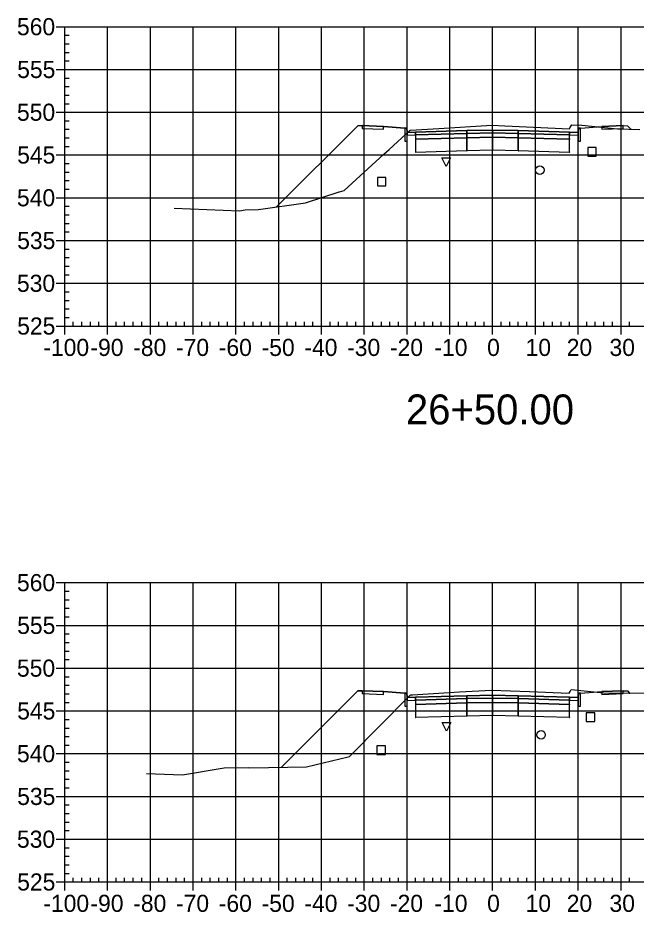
# Model space of a CAD drawing. Extents: x 704834 to 709892, y 372981 to 377533.
# Drawn here: x 708019 to 708163.4, y 376903.8 to 377112.9 of the extents above; entities that cross this region are included whole.
import ezdxf

# ---------------------------------------------------------------- set-up
doc = ezdxf.new("R2010")
doc.units = 0
for name, color, linetype in [('1', 7, 'Continuous'), ('10', 7, 'Continuous'), ('13', 7, 'Continuous'), ('14', 7, 'Continuous'), ('4', 7, 'Continuous'), ('57', 7, 'Continuous'), ('Default_Xsect', 7, 'Continuous'), ('Existing', 7, 'Continuous')]:
    doc.layers.add(name, color=color, linetype=linetype)

msp = doc.modelspace()

# ---------------------------------------------------------------- linework, layer by layer
for points in [[(708098.41, 377087.65), (708079.42, 377068.66)], [(708099.41, 377087.69), (708098.41, 377087.65)], [(708109.41, 377087.09), (708104.41, 377087.49)], [(708150.41, 377087.09), (708155.41, 377087.49)], [(708160.41, 377087.69), (708161.41, 377087.65)], [(708161.41, 377087.65), (708162.22, 377086.85)], [(708098.41, 376955.49), (708080.58, 376937.65)], [(708099.41, 376955.53), (708098.41, 376955.49)], [(708109.41, 376954.93), (708104.41, 376955.33)], [(708150.41, 376954.93), (708155.41, 376955.33)], [(708160.41, 376955.53), (708161.41, 376955.49)], [(708161.41, 376955.49), (708161.9, 376955)]]:
    msp.add_lwpolyline(points)
for points in [[(708104.41, 377087.49), (708099.41, 377087.69), (708099.41, 377087.03), (708104.41, 377086.83)], [(708109.91, 377086.09), (708109.83, 377087.09), (708109.41, 377087.09), (708109.41, 377084.09), (708109.91, 377084.09)], [(708149.91, 377084.09), (708150.41, 377084.09), (708150.41, 377087.09), (708150, 377087.09), (708149.91, 377086.09)], [(708155.41, 377086.83), (708160.41, 377087.03), (708160.41, 377087.69), (708155.41, 377087.49)], [(708111.91, 377086.17), (708109.91, 377086.09), (708109.91, 377085.43), (708111.91, 377085.51)], [(708123.91, 377086.53), (708111.91, 377086.17), (708111.91, 377085.51), (708123.91, 377085.87)], [(708123.91, 377085.87), (708111.91, 377085.51), (708111.91, 377084.51), (708123.91, 377084.87)], [(708123.86, 377085.82), (708123.96, 377085.82), (708123.96, 377085.92), (708123.86, 377085.92)], [(708129.91, 377086.65), (708123.91, 377086.53), (708123.91, 377085.87), (708129.91, 377085.99)], [(708129.91, 377085.99), (708123.91, 377085.87), (708123.91, 377084.87), (708129.91, 377084.99)], [(708129.91, 377084.99), (708123.91, 377084.87), (708123.91, 377081.87), (708129.91, 377081.99)], [(708129.86, 377085.94), (708129.96, 377085.94), (708129.96, 377086.04), (708129.86, 377086.04)], [(708129.86, 377084.94), (708129.96, 377084.94), (708129.96, 377085.04), (708129.86, 377085.04)], [(708129.91, 377085.99), (708135.91, 377085.87), (708135.91, 377086.53), (708129.91, 377086.65)], [(708129.91, 377084.99), (708135.91, 377084.87), (708135.91, 377085.87), (708129.91, 377085.99)], [(708129.91, 377081.99), (708135.91, 377081.87), (708135.91, 377084.87), (708129.91, 377084.99)], [(708135.86, 377085.82), (708135.96, 377085.82), (708135.96, 377085.92), (708135.86, 377085.92)], [(708135.91, 377085.87), (708147.91, 377085.51), (708147.91, 377086.17), (708135.91, 377086.53)], [(708135.91, 377084.87), (708147.91, 377084.51), (708147.91, 377085.51), (708135.91, 377085.87)], [(708147.91, 377085.51), (708149.91, 377085.43), (708149.91, 377086.09), (708147.91, 377086.17)], [(708111.86, 377084.46), (708111.96, 377084.46), (708111.96, 377084.56), (708111.86, 377084.56)], [(708123.91, 377084.87), (708111.91, 377084.51), (708111.91, 377081.51), (708123.91, 377081.87)], [(708123.86, 377084.82), (708123.96, 377084.82), (708123.96, 377084.92), (708123.86, 377084.92)], [(708135.86, 377084.82), (708135.96, 377084.82), (708135.96, 377084.92), (708135.86, 377084.92)], [(708135.91, 377081.87), (708147.91, 377081.51), (708147.91, 377084.51), (708135.91, 377084.87)], [(708147.86, 377084.46), (708147.96, 377084.46), (708147.96, 377084.56), (708147.86, 377084.56)], [(708111.86, 377081.46), (708111.96, 377081.46), (708111.96, 377081.56), (708111.86, 377081.56)], [(708123.86, 377081.82), (708123.96, 377081.82), (708123.96, 377081.92), (708123.86, 377081.92)], [(708129.86, 377081.94), (708129.96, 377081.94), (708129.96, 377082.04), (708129.86, 377082.04)], [(708135.86, 377081.82), (708135.96, 377081.82), (708135.96, 377081.92), (708135.86, 377081.92)], [(708147.86, 377081.46), (708147.96, 377081.46), (708147.96, 377081.56), (708147.86, 377081.56)], [(708104.41, 376955.33), (708099.41, 376955.53), (708099.41, 376954.86), (708104.41, 376954.66)], [(708155.41, 376954.66), (708160.41, 376954.86), (708160.41, 376955.53), (708155.41, 376955.33)], [(708109.91, 376953.93), (708109.83, 376954.93), (708109.41, 376954.93), (708109.41, 376951.93), (708109.91, 376951.93)], [(708111.91, 376954.01), (708109.91, 376953.93), (708109.91, 376953.26), (708111.91, 376953.34)], [(708123.91, 376954.37), (708111.91, 376954.01), (708111.91, 376953.34), (708123.91, 376953.7)], [(708123.91, 376953.7), (708111.91, 376953.34), (708111.91, 376952.34), (708123.91, 376952.7)], [(708123.86, 376953.65), (708123.96, 376953.65), (708123.96, 376953.75), (708123.86, 376953.75)], [(708129.91, 376954.49), (708123.91, 376954.37), (708123.91, 376953.7), (708129.91, 376953.82)], [(708129.91, 376953.82), (708123.91, 376953.7), (708123.91, 376952.7), (708129.91, 376952.82)], [(708129.86, 376953.77), (708129.96, 376953.77), (708129.96, 376953.87), (708129.86, 376953.87)], [(708129.91, 376953.82), (708135.91, 376953.7), (708135.91, 376954.37), (708129.91, 376954.49)], [(708129.91, 376952.82), (708135.91, 376952.7), (708135.91, 376953.7), (708129.91, 376953.82)], [(708135.86, 376953.65), (708135.96, 376953.65), (708135.96, 376953.75), (708135.86, 376953.75)], [(708135.91, 376953.7), (708147.91, 376953.34), (708147.91, 376954.01), (708135.91, 376954.37)], [(708135.91, 376952.7), (708147.91, 376952.34), (708147.91, 376953.34), (708135.91, 376953.7)], [(708147.91, 376953.34), (708149.91, 376953.26), (708149.91, 376953.93), (708147.91, 376954.01)], [(708149.91, 376951.93), (708150.41, 376951.93), (708150.41, 376954.93), (708150, 376954.93), (708149.91, 376953.93)], [(708111.86, 376952.29), (708111.96, 376952.29), (708111.96, 376952.39), (708111.86, 376952.39)], [(708123.91, 376952.7), (708111.91, 376952.34), (708111.91, 376949.34), (708123.91, 376949.7)], [(708123.86, 376952.65), (708123.96, 376952.65), (708123.96, 376952.75), (708123.86, 376952.75)], [(708129.91, 376952.82), (708123.91, 376952.7), (708123.91, 376949.7), (708129.91, 376949.82)], [(708129.86, 376952.77), (708129.96, 376952.77), (708129.96, 376952.87), (708129.86, 376952.87)], [(708129.91, 376949.82), (708135.91, 376949.7), (708135.91, 376952.7), (708129.91, 376952.82)], [(708135.86, 376952.65), (708135.96, 376952.65), (708135.96, 376952.75), (708135.86, 376952.75)], [(708135.91, 376949.7), (708147.91, 376949.34), (708147.91, 376952.34), (708135.91, 376952.7)], [(708147.86, 376952.29), (708147.96, 376952.29), (708147.96, 376952.39), (708147.86, 376952.39)], [(708111.86, 376949.29), (708111.96, 376949.29), (708111.96, 376949.39), (708111.86, 376949.39)], [(708123.86, 376949.65), (708123.96, 376949.65), (708123.96, 376949.75), (708123.86, 376949.75)], [(708129.86, 376949.77), (708129.96, 376949.77), (708129.96, 376949.87), (708129.86, 376949.87)], [(708135.86, 376949.65), (708135.96, 376949.65), (708135.96, 376949.75), (708135.86, 376949.75)], [(708147.86, 376949.29), (708147.96, 376949.29), (708147.96, 376949.39), (708147.86, 376949.39)]]:
    msp.add_lwpolyline(points, close=True)
at = {"layer": '1'}
for points in [[(708119.07, 377078.14), (708118.07, 377080.14), (708120.07, 377080.14)], [(708119.15, 376946.07), (708118.15, 376948.07), (708120.15, 376948.07)]]:
    msp.add_lwpolyline(points, close=True, dxfattribs=at)
at = {"layer": '10'}
for points in [[(708102.98, 377073.57), (708104.98, 377073.57), (708104.98, 377075.57), (708102.98, 377075.57)], [(708102.87, 376940.64), (708104.87, 376940.64), (708104.87, 376942.64), (708102.87, 376942.64)]]:
    msp.add_lwpolyline(points, close=True, dxfattribs=at)
at = {"layer": '13'}
for centre in [(708140.96, 377077.27), (708141.22, 376945.21)]:
    msp.add_circle(centre, 1, dxfattribs=at)
at = {"layer": '14'}
for points in [[(708111.91, 377086.17), (708111.91, 377086.22), (708111.91, 377086.17), (708111.86, 377086.17), (708111.91, 377086.17), (708111.91, 377086.12), (708111.91, 377086.17), (708111.96, 377086.17)], [(708129.91, 377086.65), (708129.91, 377086.7), (708129.91, 377086.65), (708129.86, 377086.65), (708129.91, 377086.65), (708129.91, 377086.6), (708129.91, 377086.65), (708129.96, 377086.65)], [(708147.91, 377086.17), (708147.91, 377086.22), (708147.91, 377086.17), (708147.86, 377086.17), (708147.91, 377086.17), (708147.91, 377086.12), (708147.91, 377086.17), (708147.96, 377086.17)], [(708162.22, 377086.85), (708162.22, 377086.9), (708162.22, 377086.85), (708162.17, 377086.85), (708162.22, 377086.85), (708162.22, 377086.8), (708162.22, 377086.85), (708162.27, 377086.85)], [(708079.42, 377068.66), (708079.42, 377068.71), (708079.42, 377068.66), (708079.37, 377068.66), (708079.42, 377068.66), (708079.42, 377068.61), (708079.42, 377068.66), (708079.47, 377068.66)], [(708111.91, 376954.01), (708111.91, 376954.06), (708111.91, 376954.01), (708111.86, 376954.01), (708111.91, 376954.01), (708111.91, 376953.96), (708111.91, 376954.01), (708111.96, 376954.01)], [(708129.91, 376954.49), (708129.91, 376954.54), (708129.91, 376954.49), (708129.86, 376954.49), (708129.91, 376954.49), (708129.91, 376954.44), (708129.91, 376954.49), (708129.96, 376954.49)], [(708147.91, 376954.01), (708147.91, 376954.06), (708147.91, 376954.01), (708147.86, 376954.01), (708147.91, 376954.01), (708147.91, 376953.96), (708147.91, 376954.01), (708147.96, 376954.01)], [(708161.9, 376955), (708161.9, 376955.05), (708161.9, 376955), (708161.85, 376955), (708161.9, 376955), (708161.9, 376954.95), (708161.9, 376955), (708161.95, 376955)], [(708080.58, 376937.65), (708080.58, 376937.7), (708080.58, 376937.65), (708080.53, 376937.65), (708080.58, 376937.65), (708080.58, 376937.6), (708080.58, 376937.65), (708080.63, 376937.65)]]:
    msp.add_lwpolyline(points, dxfattribs=at)
at = {"layer": '4'}
for points in [[(708152.14, 377080.54), (708154.14, 377080.54), (708154.14, 377082.54), (708152.14, 377082.54)], [(708151.79, 376948.34), (708153.79, 376948.34), (708153.79, 376950.34), (708151.79, 376950.34)]]:
    msp.add_lwpolyline(points, close=True, dxfattribs=at)
at = {"layer": '57'}
for p, q in [((708027.91, 377110.82), (708029.91, 377110.82)), ((708029.91, 377110.82), (708229.91, 377110.82)), ((708029.91, 377040.82), (708029.91, 377110.82)), ((708029.91, 377040.82), (708029.91, 377110.82)), ((708039.91, 377040.82), (708039.91, 377110.82)), ((708049.91, 377040.82), (708049.91, 377110.82)), ((708059.91, 377040.82), (708059.91, 377110.82)), ((708069.91, 377040.82), (708069.91, 377110.82)), ((708079.91, 377040.82), (708079.91, 377110.82)), ((708089.91, 377040.82), (708089.91, 377110.82)), ((708099.91, 377040.82), (708099.91, 377110.82)), ((708109.91, 377040.82), (708109.91, 377110.82)), ((708119.91, 377040.82), (708119.91, 377110.82)), ((708129.91, 377040.82), (708129.91, 377110.82)), ((708139.91, 377040.82), (708139.91, 377110.82)), ((708149.91, 377040.82), (708149.91, 377110.82)), ((708159.91, 377040.82), (708159.91, 377110.82)), ((708029.91, 377108.82), (708030.91, 377108.82)), ((708029.91, 377106.82), (708030.91, 377106.82)), ((708029.91, 377104.82), (708030.91, 377104.82)), ((708029.91, 377102.82), (708030.91, 377102.82)), ((708027.91, 377100.82), (708029.91, 377100.82)), ((708029.91, 377100.82), (708229.91, 377100.82)), ((708029.91, 377098.82), (708030.91, 377098.82)), ((708029.91, 377096.82), (708030.91, 377096.82)), ((708029.91, 377094.82), (708030.91, 377094.82)), ((708029.91, 377092.82), (708030.91, 377092.82)), ((708027.91, 377090.82), (708029.91, 377090.82)), ((708029.91, 377090.82), (708229.91, 377090.82)), ((708029.91, 377088.82), (708030.91, 377088.82)), ((708029.91, 377086.82), (708030.91, 377086.82)), ((708029.91, 377084.82), (708030.91, 377084.82)), ((708027.91, 377080.82), (708029.91, 377080.82)), ((708029.91, 377082.82), (708030.91, 377082.82)), ((708029.91, 377080.82), (708229.91, 377080.82)), ((708029.91, 377078.82), (708030.91, 377078.82)), ((708029.91, 377076.82), (708030.91, 377076.82)), ((708029.91, 377074.82), (708030.91, 377074.82)), ((708029.91, 377072.82), (708030.91, 377072.82)), ((708027.91, 377070.82), (708029.91, 377070.82)), ((708029.91, 377070.82), (708229.91, 377070.82)), ((708029.91, 377068.82), (708030.91, 377068.82)), ((708029.91, 377066.82), (708030.91, 377066.82)), ((708029.91, 377064.82), (708030.91, 377064.82)), ((708029.91, 377062.82), (708030.91, 377062.82)), ((708027.91, 377060.82), (708029.91, 377060.82)), ((708029.91, 377060.82), (708229.91, 377060.82)), ((708029.91, 377058.82), (708030.91, 377058.82)), ((708029.91, 377056.82), (708030.91, 377056.82)), ((708029.91, 377054.82), (708030.91, 377054.82)), ((708029.91, 377052.82), (708030.91, 377052.82)), ((708027.91, 377050.82), (708029.91, 377050.82)), ((708029.91, 377050.82), (708229.91, 377050.82)), ((708029.91, 377048.82), (708030.91, 377048.82)), ((708029.91, 377046.82), (708030.91, 377046.82)), ((708029.91, 377044.82), (708030.91, 377044.82)), ((708029.91, 377042.82), (708030.91, 377042.82)), ((708031.91, 377040.82), (708031.91, 377041.82)), ((708033.91, 377040.82), (708033.91, 377041.82)), ((708035.91, 377040.82), (708035.91, 377041.82)), ((708037.91, 377040.82), (708037.91, 377041.82)), ((708041.91, 377040.82), (708041.91, 377041.82)), ((708043.91, 377040.82), (708043.91, 377041.82)), ((708045.91, 377040.82), (708045.91, 377041.82)), ((708047.91, 377040.82), (708047.91, 377041.82)), ((708051.91, 377040.82), (708051.91, 377041.82)), ((708053.91, 377040.82), (708053.91, 377041.82)), ((708055.91, 377040.82), (708055.91, 377041.82)), ((708057.91, 377040.82), (708057.91, 377041.82)), ((708061.91, 377040.82), (708061.91, 377041.82)), ((708063.91, 377040.82), (708063.91, 377041.82)), ((708065.91, 377040.82), (708065.91, 377041.82)), ((708067.91, 377040.82), (708067.91, 377041.82)), ((708071.91, 377040.82), (708071.91, 377041.82)), ((708073.91, 377040.82), (708073.91, 377041.82)), ((708075.91, 377040.82), (708075.91, 377041.82)), ((708077.91, 377040.82), (708077.91, 377041.82)), ((708081.91, 377040.82), (708081.91, 377041.82)), ((708083.91, 377040.82), (708083.91, 377041.82)), ((708085.91, 377040.82), (708085.91, 377041.82)), ((708087.91, 377040.82), (708087.91, 377041.82)), ((708091.91, 377040.82), (708091.91, 377041.82)), ((708093.91, 377040.82), (708093.91, 377041.82)), ((708095.91, 377040.82), (708095.91, 377041.82)), ((708097.91, 377040.82), (708097.91, 377041.82)), ((708101.91, 377040.82), (708101.91, 377041.82)), ((708103.91, 377040.82), (708103.91, 377041.82)), ((708105.91, 377040.82), (708105.91, 377041.82)), ((708107.91, 377040.82), (708107.91, 377041.82)), ((708111.91, 377040.82), (708111.91, 377041.82)), ((708113.91, 377040.82), (708113.91, 377041.82)), ((708115.91, 377040.82), (708115.91, 377041.82)), ((708117.91, 377040.82), (708117.91, 377041.82)), ((708121.91, 377040.82), (708121.91, 377041.82)), ((708123.91, 377040.82), (708123.91, 377041.82)), ((708125.91, 377040.82), (708125.91, 377041.82)), ((708127.91, 377040.82), (708127.91, 377041.82)), ((708131.91, 377040.82), (708131.91, 377041.82)), ((708133.91, 377040.82), (708133.91, 377041.82)), ((708135.91, 377040.82), (708135.91, 377041.82)), ((708137.91, 377040.82), (708137.91, 377041.82)), ((708141.91, 377040.82), (708141.91, 377041.82)), ((708143.91, 377040.82), (708143.91, 377041.82)), ((708145.91, 377040.82), (708145.91, 377041.82)), ((708147.91, 377040.82), (708147.91, 377041.82)), ((708151.91, 377040.82), (708151.91, 377041.82)), ((708153.91, 377040.82), (708153.91, 377041.82)), ((708155.91, 377040.82), (708155.91, 377041.82)), ((708157.91, 377040.82), (708157.91, 377041.82)), ((708161.91, 377040.82), (708161.91, 377041.82)), ((708027.91, 377040.82), (708029.91, 377040.82)), ((708029.91, 377040.82), (708229.91, 377040.82)), ((708029.91, 377040.82), (708229.91, 377040.82)), ((708029.91, 377038.82), (708029.91, 377040.82)), ((708039.91, 377038.82), (708039.91, 377040.82)), ((708049.91, 377038.82), (708049.91, 377040.82)), ((708059.91, 377038.82), (708059.91, 377040.82)), ((708069.91, 377038.82), (708069.91, 377040.82)), ((708079.91, 377038.82), (708079.91, 377040.82)), ((708089.91, 377038.82), (708089.91, 377040.82)), ((708099.91, 377038.82), (708099.91, 377040.82)), ((708109.91, 377038.82), (708109.91, 377040.82)), ((708119.91, 377038.82), (708119.91, 377040.82)), ((708129.91, 377038.82), (708129.91, 377040.82)), ((708139.91, 377038.82), (708139.91, 377040.82)), ((708149.91, 377038.82), (708149.91, 377040.82)), ((708159.91, 377038.82), (708159.91, 377040.82)), ((708027.91, 376980.82), (708029.91, 376980.82)), ((708029.91, 376980.82), (708229.91, 376980.82)), ((708029.91, 376910.82), (708029.91, 376980.82)), ((708029.91, 376910.82), (708029.91, 376980.82)), ((708039.91, 376910.82), (708039.91, 376980.82)), ((708049.91, 376910.82), (708049.91, 376980.82)), ((708059.91, 376910.82), (708059.91, 376980.82)), ((708069.91, 376910.82), (708069.91, 376980.82)), ((708079.91, 376910.82), (708079.91, 376980.82)), ((708089.91, 376910.82), (708089.91, 376980.82)), ((708099.91, 376910.82), (708099.91, 376980.82)), ((708109.91, 376910.82), (708109.91, 376980.82)), ((708119.91, 376910.82), (708119.91, 376980.82)), ((708129.91, 376910.82), (708129.91, 376980.82)), ((708139.91, 376910.82), (708139.91, 376980.82)), ((708149.91, 376910.82), (708149.91, 376980.82)), ((708159.91, 376910.82), (708159.91, 376980.82)), ((708029.91, 376978.82), (708030.91, 376978.82)), ((708029.91, 376976.82), (708030.91, 376976.82)), ((708029.91, 376974.82), (708030.91, 376974.82)), ((708029.91, 376972.82), (708030.91, 376972.82)), ((708027.91, 376970.82), (708029.91, 376970.82)), ((708029.91, 376970.82), (708229.91, 376970.82)), ((708029.91, 376968.82), (708030.91, 376968.82)), ((708029.91, 376966.82), (708030.91, 376966.82)), ((708029.91, 376964.82), (708030.91, 376964.82)), ((708029.91, 376962.82), (708030.91, 376962.82)), ((708027.91, 376960.82), (708029.91, 376960.82)), ((708029.91, 376960.82), (708229.91, 376960.82)), ((708029.91, 376958.82), (708030.91, 376958.82)), ((708029.91, 376956.82), (708030.91, 376956.82)), ((708029.91, 376954.82), (708030.91, 376954.82)), ((708029.91, 376952.82), (708030.91, 376952.82)), ((708027.91, 376950.82), (708029.91, 376950.82)), ((708029.91, 376950.82), (708229.91, 376950.82)), ((708029.91, 376948.82), (708030.91, 376948.82)), ((708029.91, 376946.82), (708030.91, 376946.82)), ((708029.91, 376944.82), (708030.91, 376944.82)), ((708029.91, 376942.82), (708030.91, 376942.82)), ((708027.91, 376940.82), (708029.91, 376940.82)), ((708029.91, 376940.82), (708229.91, 376940.82)), ((708029.91, 376938.82), (708030.91, 376938.82)), ((708029.91, 376936.82), (708030.91, 376936.82)), ((708029.91, 376934.82), (708030.91, 376934.82)), ((708029.91, 376932.82), (708030.91, 376932.82)), ((708027.91, 376930.82), (708029.91, 376930.82)), ((708029.91, 376930.82), (708229.91, 376930.82)), ((708029.91, 376928.82), (708030.91, 376928.82)), ((708029.91, 376926.82), (708030.91, 376926.82)), ((708029.91, 376924.82), (708030.91, 376924.82)), ((708029.91, 376922.82), (708030.91, 376922.82)), ((708027.91, 376920.82), (708029.91, 376920.82)), ((708029.91, 376920.82), (708229.91, 376920.82)), ((708029.91, 376918.82), (708030.91, 376918.82)), ((708029.91, 376916.82), (708030.91, 376916.82)), ((708029.91, 376914.82), (708030.91, 376914.82)), ((708029.91, 376912.82), (708030.91, 376912.82)), ((708031.91, 376910.82), (708031.91, 376911.82)), ((708033.91, 376910.82), (708033.91, 376911.82)), ((708035.91, 376910.82), (708035.91, 376911.82)), ((708037.91, 376910.82), (708037.91, 376911.82)), ((708041.91, 376910.82), (708041.91, 376911.82)), ((708043.91, 376910.82), (708043.91, 376911.82)), ((708045.91, 376910.82), (708045.91, 376911.82)), ((708047.91, 376910.82), (708047.91, 376911.82)), ((708051.91, 376910.82), (708051.91, 376911.82)), ((708053.91, 376910.82), (708053.91, 376911.82)), ((708055.91, 376910.82), (708055.91, 376911.82)), ((708057.91, 376910.82), (708057.91, 376911.82)), ((708061.91, 376910.82), (708061.91, 376911.82)), ((708063.91, 376910.82), (708063.91, 376911.82)), ((708065.91, 376910.82), (708065.91, 376911.82)), ((708067.91, 376910.82), (708067.91, 376911.82)), ((708071.91, 376910.82), (708071.91, 376911.82)), ((708073.91, 376910.82), (708073.91, 376911.82)), ((708075.91, 376910.82), (708075.91, 376911.82)), ((708077.91, 376910.82), (708077.91, 376911.82)), ((708081.91, 376910.82), (708081.91, 376911.82)), ((708083.91, 376910.82), (708083.91, 376911.82)), ((708085.91, 376910.82), (708085.91, 376911.82)), ((708087.91, 376910.82), (708087.91, 376911.82)), ((708091.91, 376910.82), (708091.91, 376911.82)), ((708093.91, 376910.82), (708093.91, 376911.82)), ((708095.91, 376910.82), (708095.91, 376911.82)), ((708097.91, 376910.82), (708097.91, 376911.82)), ((708101.91, 376910.82), (708101.91, 376911.82)), ((708103.91, 376910.82), (708103.91, 376911.82)), ((708105.91, 376910.82), (708105.91, 376911.82)), ((708107.91, 376910.82), (708107.91, 376911.82)), ((708111.91, 376910.82), (708111.91, 376911.82)), ((708113.91, 376910.82), (708113.91, 376911.82)), ((708115.91, 376910.82), (708115.91, 376911.82)), ((708117.91, 376910.82), (708117.91, 376911.82)), ((708121.91, 376910.82), (708121.91, 376911.82)), ((708123.91, 376910.82), (708123.91, 376911.82)), ((708125.91, 376910.82), (708125.91, 376911.82)), ((708127.91, 376910.82), (708127.91, 376911.82)), ((708131.91, 376910.82), (708131.91, 376911.82)), ((708133.91, 376910.82), (708133.91, 376911.82)), ((708135.91, 376910.82), (708135.91, 376911.82)), ((708137.91, 376910.82), (708137.91, 376911.82)), ((708141.91, 376910.82), (708141.91, 376911.82)), ((708143.91, 376910.82), (708143.91, 376911.82)), ((708145.91, 376910.82), (708145.91, 376911.82)), ((708147.91, 376910.82), (708147.91, 376911.82)), ((708151.91, 376910.82), (708151.91, 376911.82)), ((708153.91, 376910.82), (708153.91, 376911.82)), ((708155.91, 376910.82), (708155.91, 376911.82)), ((708157.91, 376910.82), (708157.91, 376911.82)), ((708161.91, 376910.82), (708161.91, 376911.82)), ((708027.91, 376910.82), (708029.91, 376910.82)), ((708029.91, 376910.82), (708229.91, 376910.82)), ((708029.91, 376910.82), (708229.91, 376910.82)), ((708029.91, 376908.82), (708029.91, 376910.82)), ((708039.91, 376908.82), (708039.91, 376910.82)), ((708049.91, 376908.82), (708049.91, 376910.82)), ((708059.91, 376908.82), (708059.91, 376910.82)), ((708069.91, 376908.82), (708069.91, 376910.82)), ((708079.91, 376908.82), (708079.91, 376910.82)), ((708089.91, 376908.82), (708089.91, 376910.82)), ((708099.91, 376908.82), (708099.91, 376910.82)), ((708109.91, 376908.82), (708109.91, 376910.82)), ((708119.91, 376908.82), (708119.91, 376910.82)), ((708129.91, 376908.82), (708129.91, 376910.82)), ((708139.91, 376908.82), (708139.91, 376910.82)), ((708149.91, 376908.82), (708149.91, 376910.82)), ((708159.91, 376908.82), (708159.91, 376910.82))]:
    msp.add_line(p, q, dxfattribs=at)
at = {"layer": 'Default_Xsect'}
for points in [[(708079.42, 377068.66), (708098.41, 377087.65), (708099.41, 377087.69), (708104.41, 377087.49), (708109.41, 377087.09), (708109.83, 377087.09), (708109.91, 377086.09), (708111.91, 377086.17), (708123.91, 377086.53), (708129.91, 377086.65), (708135.91, 377086.53), (708147.91, 377086.17), (708149.91, 377086.09), (708150, 377087.09), (708150.41, 377087.09), (708155.41, 377087.49), (708160.41, 377087.69), (708161.41, 377087.65), (708162.22, 377086.85)], [(708080.58, 376937.65), (708098.41, 376955.49), (708099.41, 376955.53), (708104.41, 376955.33), (708109.41, 376954.93), (708109.83, 376954.93), (708109.91, 376953.93), (708111.91, 376954.01), (708123.91, 376954.37), (708129.91, 376954.49), (708135.91, 376954.37), (708147.91, 376954.01), (708149.91, 376953.93), (708150, 376954.93), (708150.41, 376954.93), (708155.41, 376955.33), (708160.41, 376955.53), (708161.41, 376955.49), (708161.9, 376955)]]:
    msp.add_lwpolyline(points, dxfattribs=at)
at = {"layer": 'Existing'}
for points in [[(708055.49, 377068.39), (708070.71, 377067.76), (708072.07, 377067.98), (708075.2, 377068.05), (708086.2, 377069.63), (708094.07, 377072.19), (708094.12, 377072.17), (708095.19, 377072.48), (708104.47, 377081.03), (708105.69, 377082.11), (708110.67, 377086.65), (708110.69, 377086.65), (708117.34, 377087.03), (708129.72, 377087.76), (708132.73, 377087.63), (708147.86, 377086.97), (708147.97, 377087.18), (708148.39, 377087.87), (708150.72, 377087.79), (708159.1, 377086.94), (708164.32, 377086.78)], [(708048.99, 376936.22), (708057.41, 376935.87), (708067.16, 376937.47), (708072.78, 376937.6), (708073.11, 376937.51), (708086.4, 376937.75), (708096.13, 376940.08), (708096.48, 376940.18), (708096.64, 376940.33), (708110.66, 376954.49), (708110.76, 376954.57), (708111.18, 376954.6), (708122.18, 376955.25), (708129.67, 376955.69), (708138.49, 376955.32), (708147.83, 376954.95), (708148, 376955.37), (708148.28, 376955.82), (708155.88, 376955.01), (708169.54, 376955)]]:
    msp.add_lwpolyline(points, dxfattribs=at)

# ---------------------------------------------------------------- texts
at = {"layer": '1'}
msp.add_text('26+50.00', height=7, dxfattribs=at).set_placement((708109.64, 377017.82))
at = {"layer": '14'}
for p in [(708099.38, 377087.64), (708099.38, 377086.98), (708160.38, 377087.64), (708160.38, 377086.98), (708104.38, 377086.78), (708155.38, 377086.78), (708099.38, 376955.48), (708160.38, 376955.48), (708099.38, 376954.81), (708104.38, 376954.61), (708155.38, 376954.61), (708160.38, 376954.81)]:
    msp.add_text('+', height=0.1, dxfattribs=at).set_placement(p)
at = {"layer": '57'}
for s, p in [('560', (708018.74, 377108.82)), ('555', (708018.79, 377098.82)), ('550', (708018.74, 377088.82)), ('545', (708018.79, 377078.82)), ('540', (708018.74, 377068.82)), ('535', (708018.79, 377058.82)), ('530', (708018.74, 377048.82)), ('525', (708018.79, 377038.82)), ('-100', (708024.9, 377033.82)), ('-90', (708035.91, 377033.82)), ('-80', (708045.91, 377033.82)), ('-70', (708055.91, 377033.82)), ('-60', (708065.91, 377033.82)), ('-50', (708075.91, 377033.82)), ('-40', (708085.91, 377033.82)), ('-30', (708095.91, 377033.82)), ('-20', (708105.91, 377033.82)), ('-10', (708116.3, 377033.82)), ('0', (708128.62, 377033.82)), ('10', (708137.61, 377033.82)), ('20', (708147.22, 377033.82)), ('30', (708157.22, 377033.82)), ('560', (708018.74, 376978.82)), ('555', (708018.79, 376968.82)), ('550', (708018.74, 376958.82)), ('545', (708018.79, 376948.82)), ('540', (708018.74, 376938.82)), ('535', (708018.79, 376928.82)), ('530', (708018.74, 376918.82)), ('525', (708018.79, 376908.82)), ('-100', (708024.9, 376903.82)), ('-90', (708035.91, 376903.82)), ('-80', (708045.91, 376903.82)), ('-70', (708055.91, 376903.82)), ('-60', (708065.91, 376903.82)), ('-50', (708075.91, 376903.82)), ('-40', (708085.91, 376903.82)), ('-30', (708095.91, 376903.82)), ('-20', (708105.91, 376903.82)), ('-10', (708116.3, 376903.82)), ('0', (708128.62, 376903.82)), ('10', (708137.61, 376903.82)), ('20', (708147.22, 376903.82)), ('30', (708157.22, 376903.82))]:
    msp.add_text(s, height=4, dxfattribs=at).set_placement(p)

doc.saveas('drawing.dxf')
